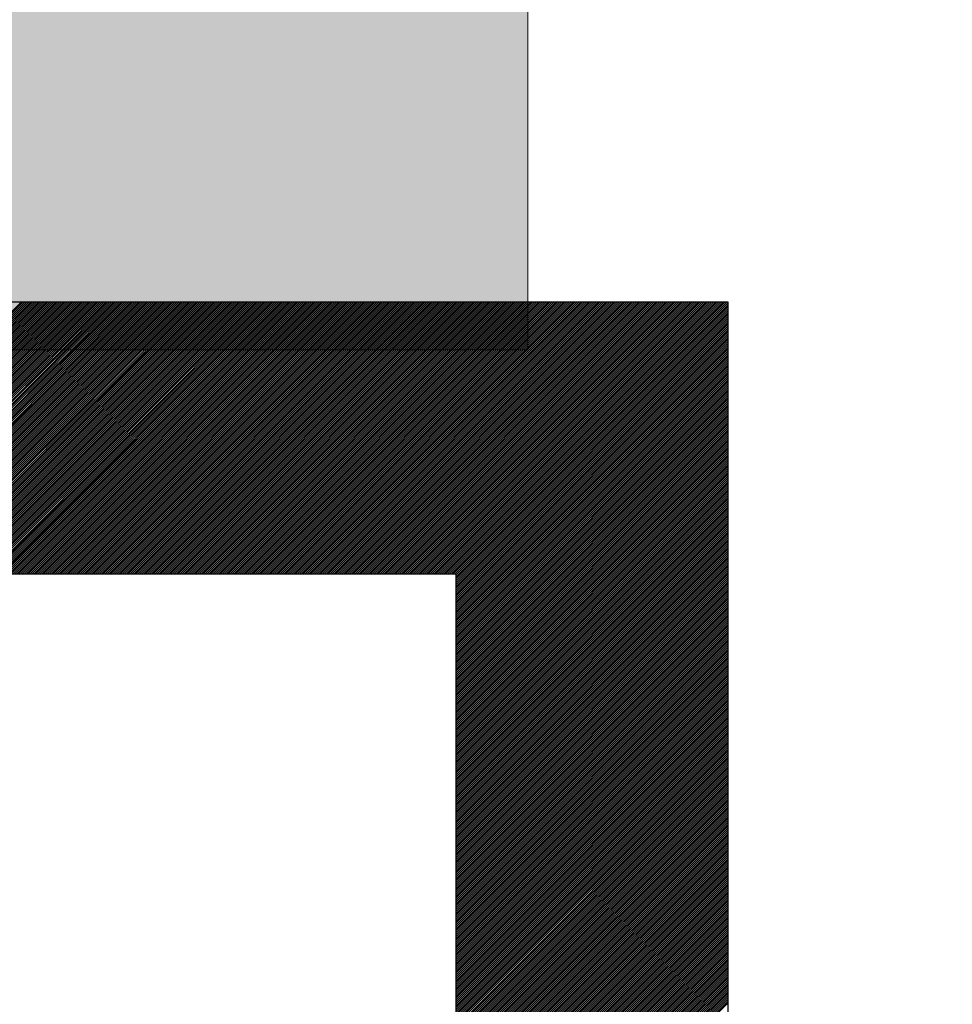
# Model space of a CAD drawing. Extents: x 3940905 to 4145695, y 925352 to 1109797.
# Tile 943 of 1056: x 4063227 to 4063313, y 1098895 to 1098985. Entities that reach past the tile are written whole.
import ezdxf

# ---------------------------------------------------------------- set-up
doc = ezdxf.new("R2010")
doc.units = 0
doc.header["$LTSCALE"] = 750
doc.header["$MEASUREMENT"] = 0
doc.layers.get('0').update_dxf_attribs({"linetype": 'CONTINUOUS', "lineweight": 0})
doc.layers.add('CKD Equipments', color=252, linetype='CONTINUOUS', lineweight=0)
doc.layers.add('COLUMN', color=1, linetype='CONTINUOUS', lineweight=9)

# ---------------------------------------------------------------- blocks, each defined once
blk = doc.blocks.new('COLUMN')
at = {"layer": 'COLUMN'}
h = blk.add_hatch(color=1, dxfattribs=at)
h.dxf.hatch_style = 1
h.paths.add_polyline_path([(2683498.959, 965771.063), (2684447.959, 965771.063), (2684447.959, 965331.063), (2683498.959, 965331.063)])
h.paths.add_polyline_path([(2684237.959, 970191.063), (2683498.959, 970191.063), (2683498.959, 969191.063), (2684237.959, 969191.063)])
h.paths.add_polyline_path([(2687442.959, 969266.063), (2687037.959, 969266.063), (2687037.959, 970031.063), (2687442.959, 970031.063)])
h.paths.add_polyline_path([(2687107.959, 972041.447), (2687643.959, 972041.447), (2687643.959, 971756.063), (2687107.959, 971756.063)])
h.paths.add_polyline_path([(2683498.959, 973491.063), (2684407.959, 973491.063), (2684407.959, 973041.063), (2683498.959, 973041.063)])
h.paths.add_polyline_path([(2683648.959, 975761.063), (2683977.959, 975761.063), (2683977.959, 975211.063), (2683648.959, 975211.063)])
h.paths.add_polyline_path([(2686977.959, 975811.063), (2687727.959, 975811.063), (2687727.959, 975476.063), (2686977.959, 975476.063)])
h.paths.add_polyline_path([(2689868.959, 975851.063), (2689027.959, 975851.063), (2689027.959, 975556.063), (2689868.959, 975556.063)])
h.paths.add_polyline_path([(2686977.959, 973346.063), (2687643.959, 973346.063), (2687643.959, 973116.063), (2686977.959, 973116.063)])
h.paths.add_polyline_path([(2683823.959, 977646.063), (2684028.959, 977646.063), (2684028.959, 977211.063), (2683823.959, 977211.063)])
h.paths.add_polyline_path([(2683823.959, 979911.063), (2684103.959, 979911.063), (2684103.959, 980241.063), (2683823.959, 980241.063)])
h.paths.add_polyline_path([(2687803.959, 979891.063), (2688003.959, 979891.063), (2688003.959, 980241.063), (2687803.959, 980241.063)])
h.paths.add_polyline_path([(2691583.959, 979836.063), (2692013.959, 979836.063), (2692013.959, 980241.063), (2691583.959, 980241.063)])
h.paths.add_polyline_path([(2691695.959, 977346.063), (2692013.959, 977346.063), (2692013.959, 976786.063), (2691695.959, 976786.063)])
h.paths.add_polyline_path([(2687442.959, 965841.063), (2686812.959, 965841.063), (2686812.959, 965401.063), (2687442.959, 965401.063)])
h.paths.add_polyline_path([(2687467.959, 963421.063), (2686702.959, 963421.063), (2686702.959, 962976.063), (2687467.959, 962976.063)])
h.paths.add_polyline_path([(2684167.959, 963191.063), (2683398.959, 963191.063), (2683398.959, 962446.063), (2684167.959, 962446.063)])
h.paths.add_polyline_path([(2684447.959, 958916.063), (2683398.959, 958916.063), (2683398.959, 959356.063), (2684447.959, 959356.063)])
h.paths.add_polyline_path([(2684447.959, 957356.063), (2683413.959, 957356.063), (2683413.959, 956916.063), (2684447.959, 956916.063)])
h.paths.add_polyline_path([(2687457.959, 957436.063), (2686707.959, 957436.063), (2686707.959, 956996.063), (2687457.959, 956996.063)])
h.paths.add_polyline_path([(2687452.959, 959516.063), (2686692.959, 959516.063), (2686692.959, 959086.063), (2687452.959, 959086.063)])
h.paths.add_polyline_path([(2683413.959, 953326.063), (2684312.959, 953326.063), (2684312.959, 953776.063), (2683413.959, 953776.063)])
h.paths.add_polyline_path([(2683293.959, 952396.063), (2683767.959, 952396.063), (2683767.959, 951976.063), (2683293.959, 951976.063)])
h.paths.add_polyline_path([(2682463.959, 977841.063), (2681833.959, 977841.063), (2681833.959, 977051.063), (2682463.959, 977051.063)])
at = {"color": 2}
blk.add_lwpolyline([(2682463.959, 977841.063), (2681833.959, 977841.063), (2681833.959, 977051.063), (2682463.959, 977051.063)], close=True, dxfattribs=at)
at = {"layer": 'COLUMN', "color": 1}
blk.add_lwpolyline([(2682463.959, 977841.063), (2681833.959, 977841.063), (2681833.959, 977051.063), (2682463.959, 977051.063)], close=True, dxfattribs=at)

msp = doc.modelspace()

# ---------------------------------------------------------------- linework, layer by layer
at = {"layer": 'CKD Equipments', "lineweight": -2, "ltscale": 0.2}
for p, q in [((4063292.188, 1098959.482), (4062627.188, 1098959.482)), ((4063292.188, 1098959.482), (4062627.188, 1098959.482)), ((4063292.188, 1098474.482), (4063292.188, 1098959.482)), ((4063292.188, 1098474.482), (4063292.188, 1098959.482)), ((4063267.188, 1098934.482), (4062652.188, 1098934.482)), ((4063267.188, 1098585.611), (4063267.188, 1098934.482))]:
    msp.add_line(p, q, dxfattribs=at)
at = {"layer": 'CKD Equipments', "color": 43, "linetype": 'Continuous', "lineweight": -2, "ltscale": 0.2}
for p, q in [((4063202.19, 1098934.482), (4063227.19, 1098959.482)), ((4063202.367, 1098934.482), (4063227.367, 1098959.482)), ((4063202.544, 1098934.482), (4063227.544, 1098959.482)), ((4063202.721, 1098934.482), (4063227.721, 1098959.482)), ((4063202.897, 1098934.482), (4063227.897, 1098959.482)), ((4063203.074, 1098934.482), (4063228.074, 1098959.482)), ((4063203.251, 1098934.482), (4063228.251, 1098959.482)), ((4063203.428, 1098934.482), (4063228.428, 1098959.482)), ((4063203.605, 1098934.482), (4063228.605, 1098959.482)), ((4063203.781, 1098934.482), (4063228.781, 1098959.482)), ((4063203.958, 1098934.482), (4063228.958, 1098959.482)), ((4063204.135, 1098934.482), (4063229.135, 1098959.482)), ((4063204.312, 1098934.482), (4063229.312, 1098959.482)), ((4063204.488, 1098934.482), (4063229.488, 1098959.482)), ((4063204.665, 1098934.482), (4063229.665, 1098959.482)), ((4063204.842, 1098934.482), (4063229.842, 1098959.482)), ((4063205.019, 1098934.482), (4063230.019, 1098959.482)), ((4063205.196, 1098934.482), (4063230.196, 1098959.482)), ((4063205.372, 1098934.482), (4063230.372, 1098959.482)), ((4063205.549, 1098934.482), (4063230.549, 1098959.482)), ((4063205.726, 1098934.482), (4063230.726, 1098959.482)), ((4063205.903, 1098934.482), (4063230.903, 1098959.482)), ((4063206.079, 1098934.482), (4063231.079, 1098959.482)), ((4063206.256, 1098934.482), (4063231.256, 1098959.482)), ((4063206.433, 1098934.482), (4063231.433, 1098959.482)), ((4063206.61, 1098934.482), (4063231.61, 1098959.482)), ((4063206.787, 1098934.482), (4063231.787, 1098959.482)), ((4063206.963, 1098934.482), (4063231.963, 1098959.482)), ((4063207.14, 1098934.482), (4063232.14, 1098959.482)), ((4063207.317, 1098934.482), (4063232.317, 1098959.482)), ((4063207.494, 1098934.482), (4063232.494, 1098959.482)), ((4063207.67, 1098934.482), (4063232.67, 1098959.482)), ((4063207.847, 1098934.482), (4063232.847, 1098959.482)), ((4063208.024, 1098934.482), (4063233.024, 1098959.482)), ((4063208.201, 1098934.482), (4063233.201, 1098959.482)), ((4063208.378, 1098934.482), (4063233.378, 1098959.482)), ((4063208.554, 1098934.482), (4063233.554, 1098959.482)), ((4063208.731, 1098934.482), (4063233.731, 1098959.482)), ((4063208.908, 1098934.482), (4063233.908, 1098959.482)), ((4063209.085, 1098934.482), (4063234.085, 1098959.482)), ((4063209.261, 1098934.482), (4063234.261, 1098959.482)), ((4063209.438, 1098934.482), (4063234.438, 1098959.482)), ((4063209.615, 1098934.482), (4063234.615, 1098959.482)), ((4063209.792, 1098934.482), (4063234.792, 1098959.482)), ((4063209.969, 1098934.482), (4063234.969, 1098959.482)), ((4063210.145, 1098934.482), (4063235.145, 1098959.482)), ((4063210.322, 1098934.482), (4063235.322, 1098959.482)), ((4063210.499, 1098934.482), (4063235.499, 1098959.482)), ((4063210.676, 1098934.482), (4063235.676, 1098959.482)), ((4063210.852, 1098934.482), (4063235.852, 1098959.482)), ((4063211.029, 1098934.482), (4063236.029, 1098959.482)), ((4063211.206, 1098934.482), (4063236.206, 1098959.482)), ((4063211.383, 1098934.482), (4063236.383, 1098959.482)), ((4063211.56, 1098934.482), (4063236.56, 1098959.482)), ((4063211.736, 1098934.482), (4063236.736, 1098959.482)), ((4063211.913, 1098934.482), (4063236.913, 1098959.482)), ((4063212.09, 1098934.482), (4063237.09, 1098959.482)), ((4063212.267, 1098934.482), (4063237.267, 1098959.482)), ((4063212.443, 1098934.482), (4063237.443, 1098959.482)), ((4063212.62, 1098934.482), (4063237.62, 1098959.482)), ((4063212.797, 1098934.482), (4063237.797, 1098959.482)), ((4063212.974, 1098934.482), (4063237.974, 1098959.482)), ((4063213.151, 1098934.482), (4063238.151, 1098959.482)), ((4063213.327, 1098934.482), (4063238.327, 1098959.482)), ((4063213.504, 1098934.482), (4063238.504, 1098959.482)), ((4063213.681, 1098934.482), (4063238.681, 1098959.482)), ((4063213.858, 1098934.482), (4063238.858, 1098959.482)), ((4063214.034, 1098934.482), (4063239.034, 1098959.482)), ((4063214.211, 1098934.482), (4063239.211, 1098959.482)), ((4063214.388, 1098934.482), (4063239.388, 1098959.482)), ((4063214.565, 1098934.482), (4063239.565, 1098959.482)), ((4063214.742, 1098934.482), (4063239.742, 1098959.482)), ((4063214.918, 1098934.482), (4063239.918, 1098959.482)), ((4063215.095, 1098934.482), (4063240.095, 1098959.482)), ((4063215.272, 1098934.482), (4063240.272, 1098959.482)), ((4063215.449, 1098934.482), (4063240.449, 1098959.482)), ((4063215.625, 1098934.482), (4063240.625, 1098959.482)), ((4063215.802, 1098934.482), (4063240.802, 1098959.482)), ((4063215.979, 1098934.482), (4063240.979, 1098959.482)), ((4063216.156, 1098934.482), (4063241.156, 1098959.482)), ((4063216.333, 1098934.482), (4063241.333, 1098959.482)), ((4063216.509, 1098934.482), (4063241.509, 1098959.482)), ((4063216.686, 1098934.482), (4063241.686, 1098959.482)), ((4063216.863, 1098934.482), (4063241.863, 1098959.482)), ((4063217.04, 1098934.482), (4063242.04, 1098959.482)), ((4063217.216, 1098934.482), (4063242.216, 1098959.482)), ((4063217.393, 1098934.482), (4063242.393, 1098959.482)), ((4063217.57, 1098934.482), (4063242.57, 1098959.482)), ((4063217.747, 1098934.482), (4063242.747, 1098959.482)), ((4063217.924, 1098934.482), (4063242.924, 1098959.482)), ((4063218.1, 1098934.482), (4063243.1, 1098959.482)), ((4063218.277, 1098934.482), (4063243.277, 1098959.482)), ((4063218.454, 1098934.482), (4063243.454, 1098959.482)), ((4063218.631, 1098934.482), (4063243.631, 1098959.482)), ((4063218.807, 1098934.482), (4063243.807, 1098959.482)), ((4063218.984, 1098934.482), (4063243.984, 1098959.482)), ((4063219.161, 1098934.482), (4063244.161, 1098959.482)), ((4063219.338, 1098934.482), (4063244.338, 1098959.482)), ((4063219.514, 1098934.482), (4063244.514, 1098959.482)), ((4063219.691, 1098934.482), (4063244.691, 1098959.482)), ((4063219.868, 1098934.482), (4063244.868, 1098959.482)), ((4063220.045, 1098934.482), (4063245.045, 1098959.482)), ((4063220.222, 1098934.482), (4063245.222, 1098959.482)), ((4063220.398, 1098934.482), (4063245.398, 1098959.482)), ((4063220.575, 1098934.482), (4063245.575, 1098959.482)), ((4063220.752, 1098934.482), (4063245.752, 1098959.482)), ((4063220.929, 1098934.482), (4063245.929, 1098959.482)), ((4063221.105, 1098934.482), (4063246.105, 1098959.482)), ((4063221.282, 1098934.482), (4063246.282, 1098959.482)), ((4063221.459, 1098934.482), (4063246.459, 1098959.482)), ((4063221.636, 1098934.482), (4063246.636, 1098959.482)), ((4063221.813, 1098934.482), (4063246.813, 1098959.482)), ((4063221.989, 1098934.482), (4063246.989, 1098959.482)), ((4063222.166, 1098934.482), (4063247.166, 1098959.482)), ((4063222.343, 1098934.482), (4063247.343, 1098959.482)), ((4063222.52, 1098934.482), (4063247.52, 1098959.482)), ((4063222.696, 1098934.482), (4063247.696, 1098959.482)), ((4063222.873, 1098934.482), (4063247.873, 1098959.482)), ((4063223.05, 1098934.482), (4063248.05, 1098959.482)), ((4063223.227, 1098934.482), (4063248.227, 1098959.482)), ((4063223.404, 1098934.482), (4063248.404, 1098959.482)), ((4063223.58, 1098934.482), (4063248.58, 1098959.482)), ((4063223.757, 1098934.482), (4063248.757, 1098959.482)), ((4063223.934, 1098934.482), (4063248.934, 1098959.482)), ((4063224.111, 1098934.482), (4063249.111, 1098959.482)), ((4063224.287, 1098934.482), (4063249.287, 1098959.482)), ((4063224.464, 1098934.482), (4063249.464, 1098959.482)), ((4063224.641, 1098934.482), (4063249.641, 1098959.482)), ((4063224.818, 1098934.482), (4063249.818, 1098959.482)), ((4063224.995, 1098934.482), (4063249.995, 1098959.482)), ((4063225.171, 1098934.482), (4063250.171, 1098959.482)), ((4063225.348, 1098934.482), (4063250.348, 1098959.482)), ((4063225.525, 1098934.482), (4063250.525, 1098959.482)), ((4063225.702, 1098934.482), (4063250.702, 1098959.482)), ((4063225.878, 1098934.482), (4063250.878, 1098959.482)), ((4063226.055, 1098934.482), (4063251.055, 1098959.482)), ((4063226.232, 1098934.482), (4063251.232, 1098959.482)), ((4063226.409, 1098934.482), (4063251.409, 1098959.482)), ((4063226.586, 1098934.482), (4063251.586, 1098959.482)), ((4063226.762, 1098934.482), (4063251.762, 1098959.482)), ((4063226.939, 1098934.482), (4063251.939, 1098959.482)), ((4063227.116, 1098934.482), (4063252.116, 1098959.482)), ((4063227.293, 1098934.482), (4063252.293, 1098959.482)), ((4063227.469, 1098934.482), (4063252.469, 1098959.482)), ((4063227.646, 1098934.482), (4063252.646, 1098959.482)), ((4063227.823, 1098934.482), (4063252.823, 1098959.482)), ((4063228, 1098934.482), (4063253, 1098959.482)), ((4063228.177, 1098934.482), (4063253.177, 1098959.482)), ((4063228.353, 1098934.482), (4063253.353, 1098959.482)), ((4063228.53, 1098934.482), (4063253.53, 1098959.482)), ((4063228.707, 1098934.482), (4063253.707, 1098959.482)), ((4063228.884, 1098934.482), (4063253.884, 1098959.482)), ((4063229.06, 1098934.482), (4063254.06, 1098959.482)), ((4063229.237, 1098934.482), (4063254.237, 1098959.482)), ((4063229.414, 1098934.482), (4063254.414, 1098959.482)), ((4063229.591, 1098934.482), (4063254.591, 1098959.482)), ((4063229.768, 1098934.482), (4063254.768, 1098959.482)), ((4063229.944, 1098934.482), (4063254.944, 1098959.482)), ((4063230.121, 1098934.482), (4063255.121, 1098959.482)), ((4063230.298, 1098934.482), (4063255.298, 1098959.482)), ((4063230.475, 1098934.482), (4063255.475, 1098959.482)), ((4063230.651, 1098934.482), (4063255.651, 1098959.482)), ((4063230.828, 1098934.482), (4063255.828, 1098959.482)), ((4063231.005, 1098934.482), (4063256.005, 1098959.482)), ((4063231.182, 1098934.482), (4063256.182, 1098959.482)), ((4063231.359, 1098934.482), (4063256.359, 1098959.482)), ((4063231.535, 1098934.482), (4063256.535, 1098959.482)), ((4063231.712, 1098934.482), (4063256.712, 1098959.482)), ((4063231.889, 1098934.482), (4063256.889, 1098959.482)), ((4063232.066, 1098934.482), (4063257.066, 1098959.482)), ((4063232.242, 1098934.482), (4063257.242, 1098959.482)), ((4063232.419, 1098934.482), (4063257.419, 1098959.482)), ((4063232.596, 1098934.482), (4063257.596, 1098959.482)), ((4063232.773, 1098934.482), (4063257.773, 1098959.482)), ((4063232.95, 1098934.482), (4063257.95, 1098959.482)), ((4063233.126, 1098934.482), (4063258.126, 1098959.482)), ((4063233.303, 1098934.482), (4063258.303, 1098959.482)), ((4063233.48, 1098934.482), (4063258.48, 1098959.482)), ((4063233.657, 1098934.482), (4063258.657, 1098959.482)), ((4063233.833, 1098934.482), (4063258.833, 1098959.482)), ((4063234.01, 1098934.482), (4063259.01, 1098959.482)), ((4063234.187, 1098934.482), (4063259.187, 1098959.482)), ((4063234.364, 1098934.482), (4063259.364, 1098959.482)), ((4063234.541, 1098934.482), (4063259.541, 1098959.482)), ((4063234.717, 1098934.482), (4063259.717, 1098959.482)), ((4063234.894, 1098934.482), (4063259.894, 1098959.482)), ((4063235.071, 1098934.482), (4063260.071, 1098959.482)), ((4063235.248, 1098934.482), (4063260.248, 1098959.482)), ((4063235.424, 1098934.482), (4063260.424, 1098959.482)), ((4063235.601, 1098934.482), (4063260.601, 1098959.482)), ((4063235.778, 1098934.482), (4063260.778, 1098959.482)), ((4063235.955, 1098934.482), (4063260.955, 1098959.482)), ((4063236.132, 1098934.482), (4063261.132, 1098959.482)), ((4063236.308, 1098934.482), (4063261.308, 1098959.482)), ((4063236.485, 1098934.482), (4063261.485, 1098959.482)), ((4063236.662, 1098934.482), (4063261.662, 1098959.482)), ((4063236.839, 1098934.482), (4063261.839, 1098959.482)), ((4063237.015, 1098934.482), (4063262.015, 1098959.482)), ((4063237.192, 1098934.482), (4063262.192, 1098959.482)), ((4063237.369, 1098934.482), (4063262.369, 1098959.482)), ((4063237.546, 1098934.482), (4063262.546, 1098959.482)), ((4063237.722, 1098934.482), (4063262.722, 1098959.482)), ((4063237.899, 1098934.482), (4063262.899, 1098959.482)), ((4063238.076, 1098934.482), (4063263.076, 1098959.482)), ((4063238.253, 1098934.482), (4063263.253, 1098959.482)), ((4063238.43, 1098934.482), (4063263.43, 1098959.482)), ((4063238.606, 1098934.482), (4063263.606, 1098959.482)), ((4063238.783, 1098934.482), (4063263.783, 1098959.482)), ((4063238.96, 1098934.482), (4063263.96, 1098959.482)), ((4063239.137, 1098934.482), (4063264.137, 1098959.482)), ((4063239.313, 1098934.482), (4063264.313, 1098959.482)), ((4063239.49, 1098934.482), (4063264.49, 1098959.482)), ((4063239.667, 1098934.482), (4063264.667, 1098959.482)), ((4063239.844, 1098934.482), (4063264.844, 1098959.482)), ((4063240.021, 1098934.482), (4063265.021, 1098959.482)), ((4063240.197, 1098934.482), (4063265.197, 1098959.482)), ((4063240.374, 1098934.482), (4063265.374, 1098959.482)), ((4063240.551, 1098934.482), (4063265.551, 1098959.482)), ((4063240.728, 1098934.482), (4063265.728, 1098959.482)), ((4063240.904, 1098934.482), (4063265.904, 1098959.482)), ((4063241.081, 1098934.482), (4063266.081, 1098959.482)), ((4063241.258, 1098934.482), (4063266.258, 1098959.482)), ((4063241.435, 1098934.482), (4063266.435, 1098959.482)), ((4063241.612, 1098934.482), (4063266.612, 1098959.482)), ((4063241.788, 1098934.482), (4063266.788, 1098959.482)), ((4063241.965, 1098934.482), (4063266.965, 1098959.482)), ((4063242.142, 1098934.482), (4063267.142, 1098959.482)), ((4063242.319, 1098934.482), (4063267.319, 1098959.482)), ((4063242.495, 1098934.482), (4063267.495, 1098959.482)), ((4063242.672, 1098934.482), (4063267.672, 1098959.482)), ((4063242.849, 1098934.482), (4063267.849, 1098959.482)), ((4063243.026, 1098934.482), (4063268.026, 1098959.482)), ((4063243.203, 1098934.482), (4063268.203, 1098959.482)), ((4063243.379, 1098934.482), (4063268.379, 1098959.482)), ((4063243.556, 1098934.482), (4063268.556, 1098959.482)), ((4063243.733, 1098934.482), (4063268.733, 1098959.482)), ((4063243.91, 1098934.482), (4063268.91, 1098959.482)), ((4063244.086, 1098934.482), (4063269.086, 1098959.482)), ((4063244.263, 1098934.482), (4063269.263, 1098959.482)), ((4063244.44, 1098934.482), (4063269.44, 1098959.482)), ((4063244.617, 1098934.482), (4063269.617, 1098959.482)), ((4063244.794, 1098934.482), (4063269.794, 1098959.482)), ((4063244.97, 1098934.482), (4063269.97, 1098959.482)), ((4063245.147, 1098934.482), (4063270.147, 1098959.482)), ((4063245.324, 1098934.482), (4063270.324, 1098959.482)), ((4063245.501, 1098934.482), (4063270.501, 1098959.482)), ((4063245.677, 1098934.482), (4063270.677, 1098959.482)), ((4063245.854, 1098934.482), (4063270.854, 1098959.482)), ((4063246.031, 1098934.482), (4063271.031, 1098959.482)), ((4063246.208, 1098934.482), (4063271.208, 1098959.482)), ((4063246.385, 1098934.482), (4063271.385, 1098959.482)), ((4063246.561, 1098934.482), (4063271.561, 1098959.482)), ((4063246.738, 1098934.482), (4063271.738, 1098959.482)), ((4063246.915, 1098934.482), (4063271.915, 1098959.482)), ((4063247.092, 1098934.482), (4063272.092, 1098959.482)), ((4063247.268, 1098934.482), (4063272.268, 1098959.482)), ((4063247.445, 1098934.482), (4063272.445, 1098959.482)), ((4063247.622, 1098934.482), (4063272.622, 1098959.482)), ((4063247.799, 1098934.482), (4063272.799, 1098959.482)), ((4063247.976, 1098934.482), (4063272.976, 1098959.482)), ((4063248.152, 1098934.482), (4063273.152, 1098959.482)), ((4063248.329, 1098934.482), (4063273.329, 1098959.482)), ((4063248.506, 1098934.482), (4063273.506, 1098959.482)), ((4063248.683, 1098934.482), (4063273.683, 1098959.482)), ((4063248.859, 1098934.482), (4063273.859, 1098959.482)), ((4063249.036, 1098934.482), (4063274.036, 1098959.482)), ((4063249.213, 1098934.482), (4063274.213, 1098959.482)), ((4063249.39, 1098934.482), (4063274.39, 1098959.482)), ((4063249.567, 1098934.482), (4063274.567, 1098959.482)), ((4063249.743, 1098934.482), (4063274.743, 1098959.482)), ((4063249.92, 1098934.482), (4063274.92, 1098959.482)), ((4063250.097, 1098934.482), (4063275.097, 1098959.482)), ((4063250.274, 1098934.482), (4063275.274, 1098959.482)), ((4063250.45, 1098934.482), (4063275.45, 1098959.482)), ((4063250.627, 1098934.482), (4063275.627, 1098959.482)), ((4063250.804, 1098934.482), (4063275.804, 1098959.482)), ((4063250.981, 1098934.482), (4063275.981, 1098959.482)), ((4063251.158, 1098934.482), (4063276.158, 1098959.482)), ((4063251.334, 1098934.482), (4063276.334, 1098959.482)), ((4063251.511, 1098934.482), (4063276.511, 1098959.482)), ((4063251.688, 1098934.482), (4063276.688, 1098959.482)), ((4063251.865, 1098934.482), (4063276.865, 1098959.482)), ((4063252.041, 1098934.482), (4063277.041, 1098959.482)), ((4063252.218, 1098934.482), (4063277.218, 1098959.482)), ((4063252.395, 1098934.482), (4063277.395, 1098959.482)), ((4063252.572, 1098934.482), (4063277.572, 1098959.482)), ((4063252.749, 1098934.482), (4063277.749, 1098959.482)), ((4063252.925, 1098934.482), (4063277.925, 1098959.482)), ((4063253.102, 1098934.482), (4063278.102, 1098959.482)), ((4063253.279, 1098934.482), (4063278.279, 1098959.482)), ((4063253.456, 1098934.482), (4063278.456, 1098959.482)), ((4063253.632, 1098934.482), (4063278.632, 1098959.482)), ((4063253.809, 1098934.482), (4063278.809, 1098959.482)), ((4063253.986, 1098934.482), (4063278.986, 1098959.482)), ((4063254.163, 1098934.482), (4063279.163, 1098959.482)), ((4063254.34, 1098934.482), (4063279.34, 1098959.482)), ((4063254.516, 1098934.482), (4063279.516, 1098959.482)), ((4063254.693, 1098934.482), (4063279.693, 1098959.482)), ((4063254.87, 1098934.482), (4063279.87, 1098959.482)), ((4063255.047, 1098934.482), (4063280.047, 1098959.482)), ((4063255.223, 1098934.482), (4063280.223, 1098959.482)), ((4063255.4, 1098934.482), (4063280.4, 1098959.482)), ((4063255.577, 1098934.482), (4063280.577, 1098959.482)), ((4063255.754, 1098934.482), (4063280.754, 1098959.482)), ((4063255.93, 1098934.482), (4063280.93, 1098959.482)), ((4063256.107, 1098934.482), (4063281.107, 1098959.482)), ((4063256.284, 1098934.482), (4063281.284, 1098959.482)), ((4063256.461, 1098934.482), (4063281.461, 1098959.482)), ((4063256.638, 1098934.482), (4063281.638, 1098959.482)), ((4063256.814, 1098934.482), (4063281.814, 1098959.482)), ((4063256.991, 1098934.482), (4063281.991, 1098959.482)), ((4063257.168, 1098934.482), (4063282.168, 1098959.482)), ((4063257.345, 1098934.482), (4063282.345, 1098959.482)), ((4063257.521, 1098934.482), (4063282.521, 1098959.482)), ((4063257.698, 1098934.482), (4063282.698, 1098959.482)), ((4063257.875, 1098934.482), (4063282.875, 1098959.482)), ((4063258.052, 1098934.482), (4063283.052, 1098959.482)), ((4063258.229, 1098934.482), (4063283.229, 1098959.482)), ((4063258.405, 1098934.482), (4063283.405, 1098959.482)), ((4063258.582, 1098934.482), (4063283.582, 1098959.482)), ((4063258.759, 1098934.482), (4063283.759, 1098959.482)), ((4063258.936, 1098934.482), (4063283.936, 1098959.482)), ((4063259.112, 1098934.482), (4063284.112, 1098959.482)), ((4063259.289, 1098934.482), (4063284.289, 1098959.482)), ((4063259.466, 1098934.482), (4063284.466, 1098959.482)), ((4063259.643, 1098934.482), (4063284.643, 1098959.482)), ((4063259.82, 1098934.482), (4063284.82, 1098959.482)), ((4063259.996, 1098934.482), (4063284.996, 1098959.482)), ((4063260.173, 1098934.482), (4063285.173, 1098959.482)), ((4063260.35, 1098934.482), (4063285.35, 1098959.482)), ((4063260.527, 1098934.482), (4063285.527, 1098959.482)), ((4063260.703, 1098934.482), (4063285.703, 1098959.482)), ((4063260.88, 1098934.482), (4063285.88, 1098959.482)), ((4063261.057, 1098934.482), (4063286.057, 1098959.482)), ((4063261.234, 1098934.482), (4063286.234, 1098959.482)), ((4063261.411, 1098934.482), (4063286.411, 1098959.482)), ((4063261.587, 1098934.482), (4063286.587, 1098959.482)), ((4063261.764, 1098934.482), (4063286.764, 1098959.482)), ((4063261.941, 1098934.482), (4063286.941, 1098959.482)), ((4063262.118, 1098934.482), (4063287.118, 1098959.482)), ((4063262.294, 1098934.482), (4063287.294, 1098959.482)), ((4063262.471, 1098934.482), (4063287.471, 1098959.482)), ((4063262.648, 1098934.482), (4063287.648, 1098959.482)), ((4063262.825, 1098934.482), (4063287.825, 1098959.482)), ((4063263.002, 1098934.482), (4063288.002, 1098959.482)), ((4063263.178, 1098934.482), (4063288.178, 1098959.482)), ((4063263.355, 1098934.482), (4063288.355, 1098959.482)), ((4063263.532, 1098934.482), (4063288.532, 1098959.482)), ((4063263.709, 1098934.482), (4063288.709, 1098959.482)), ((4063263.885, 1098934.482), (4063288.885, 1098959.482)), ((4063264.062, 1098934.482), (4063289.062, 1098959.482)), ((4063264.239, 1098934.482), (4063289.239, 1098959.482)), ((4063264.416, 1098934.482), (4063289.416, 1098959.482)), ((4063264.593, 1098934.482), (4063289.593, 1098959.482)), ((4063264.769, 1098934.482), (4063289.769, 1098959.482)), ((4063264.946, 1098934.482), (4063289.946, 1098959.482)), ((4063265.123, 1098934.482), (4063290.123, 1098959.482)), ((4063265.3, 1098934.482), (4063290.3, 1098959.482)), ((4063265.476, 1098934.482), (4063290.476, 1098959.482)), ((4063265.653, 1098934.482), (4063290.653, 1098959.482)), ((4063265.83, 1098934.482), (4063290.83, 1098959.482)), ((4063266.007, 1098934.482), (4063291.007, 1098959.482)), ((4063266.184, 1098934.482), (4063291.184, 1098959.482)), ((4063266.36, 1098934.482), (4063291.36, 1098959.482)), ((4063266.537, 1098934.482), (4063291.537, 1098959.482)), ((4063266.714, 1098934.482), (4063291.714, 1098959.482)), ((4063266.891, 1098934.482), (4063291.891, 1098959.482)), ((4063267.067, 1098934.482), (4063292.067, 1098959.482)), ((4063267.188, 1098934.426), (4063292.188, 1098959.426)), ((4063267.188, 1098934.25), (4063292.188, 1098959.25)), ((4063267.188, 1098934.073), (4063292.188, 1098959.073)), ((4063267.188, 1098933.896), (4063292.188, 1098958.896)), ((4063267.188, 1098933.719), (4063292.188, 1098958.719)), ((4063267.188, 1098933.542), (4063292.188, 1098958.542)), ((4063267.188, 1098933.366), (4063292.188, 1098958.366)), ((4063267.188, 1098933.189), (4063292.188, 1098958.189)), ((4063267.188, 1098933.012), (4063292.188, 1098958.012)), ((4063267.188, 1098932.835), (4063292.188, 1098957.835)), ((4063267.188, 1098932.659), (4063292.188, 1098957.659)), ((4063267.188, 1098932.482), (4063292.188, 1098957.482)), ((4063267.188, 1098932.305), (4063292.188, 1098957.305)), ((4063267.188, 1098932.128), (4063292.188, 1098957.128)), ((4063267.188, 1098931.951), (4063292.188, 1098956.951)), ((4063267.188, 1098931.775), (4063292.188, 1098956.775)), ((4063267.188, 1098931.598), (4063292.188, 1098956.598)), ((4063267.188, 1098931.421), (4063292.188, 1098956.421)), ((4063267.188, 1098931.244), (4063292.188, 1098956.244)), ((4063267.188, 1098931.068), (4063292.188, 1098956.068)), ((4063267.188, 1098930.891), (4063292.188, 1098955.891)), ((4063267.188, 1098930.714), (4063292.188, 1098955.714)), ((4063267.188, 1098930.537), (4063292.188, 1098955.537)), ((4063267.188, 1098930.36), (4063292.188, 1098955.36)), ((4063267.188, 1098930.184), (4063292.188, 1098955.184)), ((4063267.188, 1098930.007), (4063292.188, 1098955.007)), ((4063267.188, 1098929.83), (4063292.188, 1098954.83)), ((4063267.188, 1098929.653), (4063292.188, 1098954.653)), ((4063267.188, 1098929.477), (4063292.188, 1098954.477)), ((4063267.188, 1098929.3), (4063292.188, 1098954.3)), ((4063267.188, 1098929.123), (4063292.188, 1098954.123)), ((4063267.188, 1098928.946), (4063292.188, 1098953.946)), ((4063267.188, 1098928.769), (4063292.188, 1098953.769)), ((4063267.188, 1098928.593), (4063292.188, 1098953.593)), ((4063267.188, 1098928.416), (4063292.188, 1098953.416)), ((4063267.188, 1098928.239), (4063292.188, 1098953.239)), ((4063267.188, 1098928.062), (4063292.188, 1098953.062)), ((4063267.188, 1098927.886), (4063292.188, 1098952.886)), ((4063267.188, 1098927.709), (4063292.188, 1098952.709)), ((4063267.188, 1098927.532), (4063292.188, 1098952.532)), ((4063267.188, 1098927.355), (4063292.188, 1098952.355)), ((4063267.188, 1098927.178), (4063292.188, 1098952.178)), ((4063267.188, 1098927.002), (4063292.188, 1098952.002)), ((4063267.188, 1098926.825), (4063292.188, 1098951.825)), ((4063267.188, 1098926.648), (4063292.188, 1098951.648)), ((4063267.188, 1098926.471), (4063292.188, 1098951.471)), ((4063267.188, 1098926.295), (4063292.188, 1098951.295)), ((4063267.188, 1098926.118), (4063292.188, 1098951.118)), ((4063267.188, 1098925.941), (4063292.188, 1098950.941)), ((4063267.188, 1098925.764), (4063292.188, 1098950.764)), ((4063267.188, 1098925.587), (4063292.188, 1098950.587)), ((4063267.188, 1098925.411), (4063292.188, 1098950.411)), ((4063267.188, 1098925.234), (4063292.188, 1098950.234)), ((4063267.188, 1098925.057), (4063292.188, 1098950.057)), ((4063267.188, 1098924.88), (4063292.188, 1098949.88)), ((4063267.188, 1098924.704), (4063292.188, 1098949.704)), ((4063267.188, 1098924.527), (4063292.188, 1098949.527)), ((4063267.188, 1098924.35), (4063292.188, 1098949.35)), ((4063267.188, 1098924.173), (4063292.188, 1098949.173)), ((4063267.188, 1098923.996), (4063292.188, 1098948.996)), ((4063267.188, 1098923.82), (4063292.188, 1098948.82)), ((4063267.188, 1098923.643), (4063292.188, 1098948.643)), ((4063267.188, 1098923.466), (4063292.188, 1098948.466)), ((4063267.188, 1098923.289), (4063292.188, 1098948.289)), ((4063267.188, 1098923.113), (4063292.188, 1098948.113)), ((4063267.188, 1098922.936), (4063292.188, 1098947.936)), ((4063267.188, 1098922.759), (4063292.188, 1098947.759)), ((4063267.188, 1098922.582), (4063292.188, 1098947.582)), ((4063267.188, 1098922.405), (4063292.188, 1098947.405)), ((4063267.188, 1098922.229), (4063292.188, 1098947.229)), ((4063267.188, 1098922.052), (4063292.188, 1098947.052)), ((4063267.188, 1098921.875), (4063292.188, 1098946.875)), ((4063267.188, 1098921.698), (4063292.188, 1098946.698)), ((4063267.188, 1098921.522), (4063292.188, 1098946.522)), ((4063267.188, 1098921.345), (4063292.188, 1098946.345)), ((4063267.188, 1098921.168), (4063292.188, 1098946.168)), ((4063267.188, 1098920.991), (4063292.188, 1098945.991)), ((4063267.188, 1098920.815), (4063292.188, 1098945.815)), ((4063267.188, 1098920.638), (4063292.188, 1098945.638)), ((4063267.188, 1098920.461), (4063292.188, 1098945.461)), ((4063267.188, 1098920.284), (4063292.188, 1098945.284)), ((4063267.188, 1098920.107), (4063292.188, 1098945.107)), ((4063267.188, 1098919.931), (4063292.188, 1098944.931)), ((4063267.188, 1098919.754), (4063292.188, 1098944.754)), ((4063267.188, 1098919.577), (4063292.188, 1098944.577)), ((4063267.188, 1098919.4), (4063292.188, 1098944.4)), ((4063267.188, 1098919.224), (4063292.188, 1098944.224)), ((4063267.188, 1098919.047), (4063292.188, 1098944.047)), ((4063267.188, 1098918.87), (4063292.188, 1098943.87)), ((4063267.188, 1098918.693), (4063292.188, 1098943.693)), ((4063267.188, 1098918.516), (4063292.188, 1098943.516)), ((4063267.188, 1098918.34), (4063292.188, 1098943.34)), ((4063267.188, 1098918.163), (4063292.188, 1098943.163)), ((4063267.188, 1098917.986), (4063292.188, 1098942.986)), ((4063267.188, 1098917.809), (4063292.188, 1098942.809)), ((4063267.188, 1098917.633), (4063292.188, 1098942.633)), ((4063267.188, 1098917.456), (4063292.188, 1098942.456)), ((4063267.188, 1098917.279), (4063292.188, 1098942.279)), ((4063267.188, 1098917.102), (4063292.188, 1098942.102)), ((4063267.188, 1098916.925), (4063292.188, 1098941.925)), ((4063267.188, 1098916.749), (4063292.188, 1098941.749)), ((4063267.188, 1098916.572), (4063292.188, 1098941.572)), ((4063267.188, 1098916.395), (4063292.188, 1098941.395)), ((4063267.188, 1098916.218), (4063292.188, 1098941.218)), ((4063267.188, 1098916.042), (4063292.188, 1098941.042)), ((4063267.188, 1098915.865), (4063292.188, 1098940.865)), ((4063267.188, 1098915.688), (4063292.188, 1098940.688)), ((4063267.188, 1098915.511), (4063292.188, 1098940.511)), ((4063267.188, 1098915.334), (4063292.188, 1098940.334)), ((4063267.188, 1098915.158), (4063292.188, 1098940.158)), ((4063267.188, 1098914.981), (4063292.188, 1098939.981)), ((4063267.188, 1098914.804), (4063292.188, 1098939.804)), ((4063267.188, 1098914.627), (4063292.188, 1098939.627)), ((4063267.188, 1098914.451), (4063292.188, 1098939.451)), ((4063267.188, 1098914.274), (4063292.188, 1098939.274)), ((4063267.188, 1098914.097), (4063292.188, 1098939.097)), ((4063267.188, 1098913.92), (4063292.188, 1098938.92)), ((4063267.188, 1098913.743), (4063292.188, 1098938.743)), ((4063267.188, 1098913.567), (4063292.188, 1098938.567)), ((4063267.188, 1098913.39), (4063292.188, 1098938.39)), ((4063267.188, 1098913.213), (4063292.188, 1098938.213)), ((4063267.188, 1098913.036), (4063292.188, 1098938.036)), ((4063267.188, 1098912.86), (4063292.188, 1098937.86)), ((4063267.188, 1098912.683), (4063292.188, 1098937.683)), ((4063267.188, 1098912.506), (4063292.188, 1098937.506)), ((4063267.188, 1098912.329), (4063292.188, 1098937.329)), ((4063267.188, 1098912.152), (4063292.188, 1098937.152)), ((4063267.188, 1098911.976), (4063292.188, 1098936.976)), ((4063267.188, 1098911.799), (4063292.188, 1098936.799)), ((4063267.188, 1098911.622), (4063292.188, 1098936.622)), ((4063267.188, 1098911.445), (4063292.188, 1098936.445)), ((4063267.188, 1098911.269), (4063292.188, 1098936.269)), ((4063267.188, 1098911.092), (4063292.188, 1098936.092)), ((4063267.188, 1098910.915), (4063292.188, 1098935.915)), ((4063267.188, 1098910.738), (4063292.188, 1098935.738)), ((4063267.188, 1098910.561), (4063292.188, 1098935.561)), ((4063267.188, 1098910.385), (4063292.188, 1098935.385)), ((4063267.188, 1098910.208), (4063292.188, 1098935.208)), ((4063267.188, 1098910.031), (4063292.188, 1098935.031)), ((4063267.188, 1098909.854), (4063292.188, 1098934.854)), ((4063267.188, 1098909.678), (4063292.188, 1098934.678)), ((4063267.188, 1098909.501), (4063292.188, 1098934.501)), ((4063267.188, 1098909.324), (4063292.188, 1098934.324)), ((4063267.188, 1098909.147), (4063292.188, 1098934.147)), ((4063267.188, 1098908.97), (4063292.188, 1098933.97)), ((4063267.188, 1098908.794), (4063292.188, 1098933.794)), ((4063267.188, 1098908.617), (4063292.188, 1098933.617)), ((4063267.188, 1098908.44), (4063292.188, 1098933.44)), ((4063267.188, 1098908.263), (4063292.188, 1098933.263)), ((4063267.188, 1098908.087), (4063292.188, 1098933.087)), ((4063267.188, 1098907.91), (4063292.188, 1098932.91)), ((4063267.188, 1098907.733), (4063292.188, 1098932.733)), ((4063267.188, 1098907.556), (4063292.188, 1098932.556)), ((4063267.188, 1098907.379), (4063292.188, 1098932.379)), ((4063267.188, 1098907.203), (4063292.188, 1098932.203)), ((4063267.188, 1098907.026), (4063292.188, 1098932.026)), ((4063267.188, 1098906.849), (4063292.188, 1098931.849)), ((4063267.188, 1098906.672), (4063292.188, 1098931.672)), ((4063267.188, 1098906.496), (4063292.188, 1098931.496)), ((4063267.188, 1098906.319), (4063292.188, 1098931.319)), ((4063267.188, 1098906.142), (4063292.188, 1098931.142)), ((4063267.188, 1098905.965), (4063292.188, 1098930.965)), ((4063267.188, 1098905.788), (4063292.188, 1098930.788)), ((4063267.188, 1098905.612), (4063292.188, 1098930.612)), ((4063267.188, 1098905.435), (4063292.188, 1098930.435)), ((4063267.188, 1098905.258), (4063292.188, 1098930.258)), ((4063267.188, 1098905.081), (4063292.188, 1098930.081)), ((4063267.188, 1098904.905), (4063292.188, 1098929.905)), ((4063267.188, 1098904.728), (4063292.188, 1098929.728)), ((4063267.188, 1098904.551), (4063292.188, 1098929.551)), ((4063267.188, 1098904.374), (4063292.188, 1098929.374)), ((4063267.188, 1098904.197), (4063292.188, 1098929.197)), ((4063267.188, 1098904.021), (4063292.188, 1098929.021)), ((4063267.188, 1098903.844), (4063292.188, 1098928.844)), ((4063267.188, 1098903.667), (4063292.188, 1098928.667)), ((4063267.188, 1098903.49), (4063292.188, 1098928.49)), ((4063267.188, 1098903.314), (4063292.188, 1098928.314)), ((4063267.188, 1098903.137), (4063292.188, 1098928.137)), ((4063267.188, 1098902.96), (4063292.188, 1098927.96)), ((4063267.188, 1098902.783), (4063292.188, 1098927.783)), ((4063267.188, 1098902.607), (4063292.188, 1098927.607)), ((4063267.188, 1098902.43), (4063292.188, 1098927.43)), ((4063267.188, 1098902.253), (4063292.188, 1098927.253)), ((4063267.188, 1098902.076), (4063292.188, 1098927.076)), ((4063267.188, 1098901.899), (4063292.188, 1098926.899)), ((4063267.188, 1098901.723), (4063292.188, 1098926.723)), ((4063267.188, 1098901.546), (4063292.188, 1098926.546)), ((4063267.188, 1098901.369), (4063292.188, 1098926.369)), ((4063267.188, 1098901.192), (4063292.188, 1098926.192)), ((4063267.188, 1098901.016), (4063292.188, 1098926.016)), ((4063267.188, 1098900.839), (4063292.188, 1098925.839)), ((4063267.188, 1098900.662), (4063292.188, 1098925.662)), ((4063267.188, 1098900.485), (4063292.188, 1098925.485)), ((4063267.188, 1098900.308), (4063292.188, 1098925.308)), ((4063267.188, 1098900.132), (4063292.188, 1098925.132)), ((4063267.188, 1098899.955), (4063292.188, 1098924.955)), ((4063267.188, 1098899.778), (4063292.188, 1098924.778)), ((4063267.188, 1098899.601), (4063292.188, 1098924.601)), ((4063267.188, 1098899.425), (4063292.188, 1098924.425)), ((4063267.188, 1098899.248), (4063292.188, 1098924.248)), ((4063267.188, 1098899.071), (4063292.188, 1098924.071)), ((4063267.188, 1098898.894), (4063292.188, 1098923.894)), ((4063267.188, 1098898.717), (4063292.188, 1098923.717)), ((4063267.188, 1098898.541), (4063292.188, 1098923.541)), ((4063267.188, 1098898.364), (4063292.188, 1098923.364)), ((4063267.188, 1098898.187), (4063292.188, 1098923.187)), ((4063267.188, 1098898.01), (4063292.188, 1098923.01)), ((4063267.188, 1098897.834), (4063292.188, 1098922.834)), ((4063267.188, 1098897.657), (4063292.188, 1098922.657)), ((4063267.188, 1098897.48), (4063292.188, 1098922.48)), ((4063267.188, 1098897.303), (4063292.188, 1098922.303)), ((4063267.188, 1098897.126), (4063292.188, 1098922.126)), ((4063267.188, 1098896.95), (4063292.188, 1098921.95)), ((4063267.188, 1098896.773), (4063292.188, 1098921.773)), ((4063267.188, 1098896.596), (4063292.188, 1098921.596)), ((4063267.188, 1098896.419), (4063292.188, 1098921.419)), ((4063267.188, 1098896.243), (4063292.188, 1098921.243)), ((4063267.188, 1098896.066), (4063292.188, 1098921.066)), ((4063267.188, 1098895.889), (4063292.188, 1098920.889)), ((4063267.188, 1098895.712), (4063292.188, 1098920.712)), ((4063267.188, 1098895.535), (4063292.188, 1098920.535)), ((4063267.188, 1098895.359), (4063292.188, 1098920.359)), ((4063267.188, 1098895.182), (4063292.188, 1098920.182)), ((4063267.188, 1098895.005), (4063292.188, 1098920.005)), ((4063267.188, 1098894.828), (4063292.188, 1098919.828)), ((4063267.188, 1098894.652), (4063292.188, 1098919.652)), ((4063267.188, 1098894.475), (4063292.188, 1098919.475)), ((4063267.188, 1098894.298), (4063292.188, 1098919.298)), ((4063267.188, 1098894.121), (4063292.188, 1098919.121)), ((4063267.188, 1098893.944), (4063292.188, 1098918.944)), ((4063267.188, 1098893.768), (4063292.188, 1098918.768)), ((4063267.188, 1098893.591), (4063292.188, 1098918.591)), ((4063267.188, 1098893.414), (4063292.188, 1098918.414)), ((4063267.188, 1098893.237), (4063292.188, 1098918.237)), ((4063267.188, 1098893.061), (4063292.188, 1098918.061)), ((4063267.188, 1098892.884), (4063292.188, 1098917.884)), ((4063267.188, 1098892.707), (4063292.188, 1098917.707)), ((4063267.188, 1098892.53), (4063292.188, 1098917.53)), ((4063267.188, 1098892.353), (4063292.188, 1098917.353)), ((4063267.188, 1098892.177), (4063292.188, 1098917.177)), ((4063267.188, 1098892), (4063292.188, 1098917)), ((4063267.188, 1098891.823), (4063292.188, 1098916.823)), ((4063267.188, 1098891.646), (4063292.188, 1098916.646)), ((4063267.188, 1098891.47), (4063292.188, 1098916.47)), ((4063267.188, 1098891.293), (4063292.188, 1098916.293)), ((4063267.188, 1098891.116), (4063292.188, 1098916.116)), ((4063267.188, 1098890.939), (4063292.188, 1098915.939)), ((4063267.188, 1098890.762), (4063292.188, 1098915.762)), ((4063267.188, 1098890.586), (4063292.188, 1098915.586)), ((4063267.188, 1098890.409), (4063292.188, 1098915.409)), ((4063267.188, 1098890.232), (4063292.188, 1098915.232)), ((4063267.188, 1098890.055), (4063292.188, 1098915.055)), ((4063267.188, 1098889.879), (4063292.188, 1098914.879)), ((4063267.188, 1098889.702), (4063292.188, 1098914.702)), ((4063267.188, 1098889.525), (4063292.188, 1098914.525)), ((4063267.188, 1098889.348), (4063292.188, 1098914.348)), ((4063267.188, 1098889.171), (4063292.188, 1098914.171)), ((4063267.188, 1098888.995), (4063292.188, 1098913.995)), ((4063267.188, 1098888.818), (4063292.188, 1098913.818)), ((4063267.188, 1098888.641), (4063292.188, 1098913.641)), ((4063267.188, 1098888.464), (4063292.188, 1098913.464)), ((4063267.188, 1098888.288), (4063292.188, 1098913.288)), ((4063267.188, 1098888.111), (4063292.188, 1098913.111)), ((4063267.188, 1098887.934), (4063292.188, 1098912.934)), ((4063267.188, 1098887.757), (4063292.188, 1098912.757)), ((4063267.188, 1098887.58), (4063292.188, 1098912.58)), ((4063267.188, 1098887.404), (4063292.188, 1098912.404)), ((4063267.188, 1098887.227), (4063292.188, 1098912.227)), ((4063267.188, 1098887.05), (4063292.188, 1098912.05)), ((4063267.188, 1098886.873), (4063292.188, 1098911.873)), ((4063267.188, 1098886.697), (4063292.188, 1098911.697)), ((4063267.188, 1098886.52), (4063292.188, 1098911.52)), ((4063267.188, 1098886.343), (4063292.188, 1098911.343)), ((4063267.188, 1098886.166), (4063292.188, 1098911.166)), ((4063267.188, 1098885.989), (4063292.188, 1098910.989)), ((4063267.188, 1098885.813), (4063292.188, 1098910.813)), ((4063267.188, 1098885.636), (4063292.188, 1098910.636)), ((4063267.188, 1098885.459), (4063292.188, 1098910.459)), ((4063267.188, 1098885.282), (4063292.188, 1098910.282)), ((4063267.188, 1098885.106), (4063292.188, 1098910.106)), ((4063267.188, 1098884.929), (4063292.188, 1098909.929)), ((4063267.188, 1098884.752), (4063292.188, 1098909.752)), ((4063267.188, 1098884.575), (4063292.188, 1098909.575)), ((4063267.188, 1098884.399), (4063292.188, 1098909.399)), ((4063267.188, 1098884.222), (4063292.188, 1098909.222)), ((4063267.188, 1098884.045), (4063292.188, 1098909.045)), ((4063267.188, 1098883.868), (4063292.188, 1098908.868)), ((4063267.188, 1098883.691), (4063292.188, 1098908.691)), ((4063267.188, 1098883.515), (4063292.188, 1098908.515)), ((4063267.188, 1098883.338), (4063292.188, 1098908.338)), ((4063267.188, 1098883.161), (4063292.188, 1098908.161)), ((4063267.188, 1098882.984), (4063292.188, 1098907.984)), ((4063267.188, 1098882.808), (4063292.188, 1098907.808)), ((4063267.188, 1098882.631), (4063292.188, 1098907.631)), ((4063267.188, 1098882.454), (4063292.188, 1098907.454)), ((4063267.188, 1098882.277), (4063292.188, 1098907.277)), ((4063267.188, 1098882.1), (4063292.188, 1098907.1)), ((4063267.188, 1098881.924), (4063292.188, 1098906.924)), ((4063267.188, 1098881.747), (4063292.188, 1098906.747)), ((4063267.188, 1098881.57), (4063292.188, 1098906.57)), ((4063267.188, 1098881.393), (4063292.188, 1098906.393)), ((4063267.188, 1098881.217), (4063292.188, 1098906.217)), ((4063267.188, 1098881.04), (4063292.188, 1098906.04)), ((4063267.188, 1098880.863), (4063292.188, 1098905.863)), ((4063267.188, 1098880.686), (4063292.188, 1098905.686)), ((4063267.188, 1098880.509), (4063292.188, 1098905.509)), ((4063267.188, 1098880.333), (4063292.188, 1098905.333)), ((4063267.188, 1098880.156), (4063292.188, 1098905.156)), ((4063267.188, 1098879.979), (4063292.188, 1098904.979)), ((4063267.188, 1098879.802), (4063292.188, 1098904.802)), ((4063267.188, 1098879.626), (4063292.188, 1098904.626)), ((4063267.188, 1098879.449), (4063292.188, 1098904.449)), ((4063267.188, 1098879.272), (4063292.188, 1098904.272)), ((4063267.188, 1098879.095), (4063292.188, 1098904.095)), ((4063267.188, 1098878.918), (4063292.188, 1098903.918)), ((4063267.188, 1098878.742), (4063292.188, 1098903.742)), ((4063267.188, 1098878.565), (4063292.188, 1098903.565)), ((4063267.188, 1098878.388), (4063292.188, 1098903.388)), ((4063267.188, 1098878.211), (4063292.188, 1098903.211)), ((4063267.188, 1098878.035), (4063292.188, 1098903.035)), ((4063267.188, 1098877.858), (4063292.188, 1098902.858)), ((4063267.188, 1098877.681), (4063292.188, 1098902.681)), ((4063267.188, 1098877.504), (4063292.188, 1098902.504)), ((4063267.188, 1098877.327), (4063292.188, 1098902.327)), ((4063267.188, 1098877.151), (4063292.188, 1098902.151)), ((4063267.188, 1098876.974), (4063292.188, 1098901.974)), ((4063267.188, 1098876.797), (4063292.188, 1098901.797)), ((4063267.188, 1098876.62), (4063292.188, 1098901.62)), ((4063267.188, 1098876.444), (4063292.188, 1098901.444)), ((4063267.188, 1098876.267), (4063292.188, 1098901.267)), ((4063267.188, 1098876.09), (4063292.188, 1098901.09)), ((4063267.188, 1098875.913), (4063292.188, 1098900.913)), ((4063267.188, 1098875.736), (4063292.188, 1098900.736)), ((4063267.188, 1098875.56), (4063292.188, 1098900.56)), ((4063267.188, 1098875.383), (4063292.188, 1098900.383)), ((4063267.188, 1098875.206), (4063292.188, 1098900.206)), ((4063267.188, 1098875.029), (4063292.188, 1098900.029)), ((4063267.188, 1098874.853), (4063292.188, 1098899.853)), ((4063267.188, 1098874.676), (4063292.188, 1098899.676)), ((4063267.188, 1098874.499), (4063292.188, 1098899.499)), ((4063267.188, 1098874.322), (4063292.188, 1098899.322)), ((4063267.188, 1098874.145), (4063292.188, 1098899.145)), ((4063267.188, 1098873.969), (4063292.188, 1098898.969)), ((4063267.188, 1098873.792), (4063292.188, 1098898.792)), ((4063267.188, 1098873.615), (4063292.188, 1098898.615)), ((4063267.188, 1098873.438), (4063292.188, 1098898.438)), ((4063267.188, 1098873.262), (4063292.188, 1098898.262)), ((4063267.188, 1098873.085), (4063292.188, 1098898.085)), ((4063267.188, 1098872.908), (4063292.188, 1098897.908)), ((4063267.188, 1098872.731), (4063292.188, 1098897.731)), ((4063267.188, 1098872.554), (4063292.188, 1098897.554)), ((4063267.188, 1098872.378), (4063292.188, 1098897.378)), ((4063267.188, 1098872.201), (4063292.188, 1098897.201)), ((4063267.188, 1098872.024), (4063292.188, 1098897.024)), ((4063267.188, 1098871.847), (4063292.188, 1098896.847)), ((4063267.188, 1098871.671), (4063292.188, 1098896.671)), ((4063267.188, 1098871.494), (4063292.188, 1098896.494)), ((4063267.188, 1098871.317), (4063292.188, 1098896.317)), ((4063267.188, 1098871.14), (4063292.188, 1098896.14)), ((4063267.188, 1098870.963), (4063292.188, 1098895.963)), ((4063267.188, 1098870.787), (4063292.188, 1098895.787)), ((4063267.188, 1098870.61), (4063292.188, 1098895.61)), ((4063267.188, 1098870.433), (4063292.188, 1098895.433)), ((4063267.188, 1098870.256), (4063292.188, 1098895.256)), ((4063267.188, 1098870.08), (4063292.188, 1098895.08))]:
    msp.add_line(p, q, dxfattribs=at)

# ---------------------------------------------------------------- block references
at = {"layer": 'COLUMN'}
msp.add_blockref('COLUMN', (1380809.801, 121904.054), dxfattribs=at)

doc.saveas('drawing.dxf')
